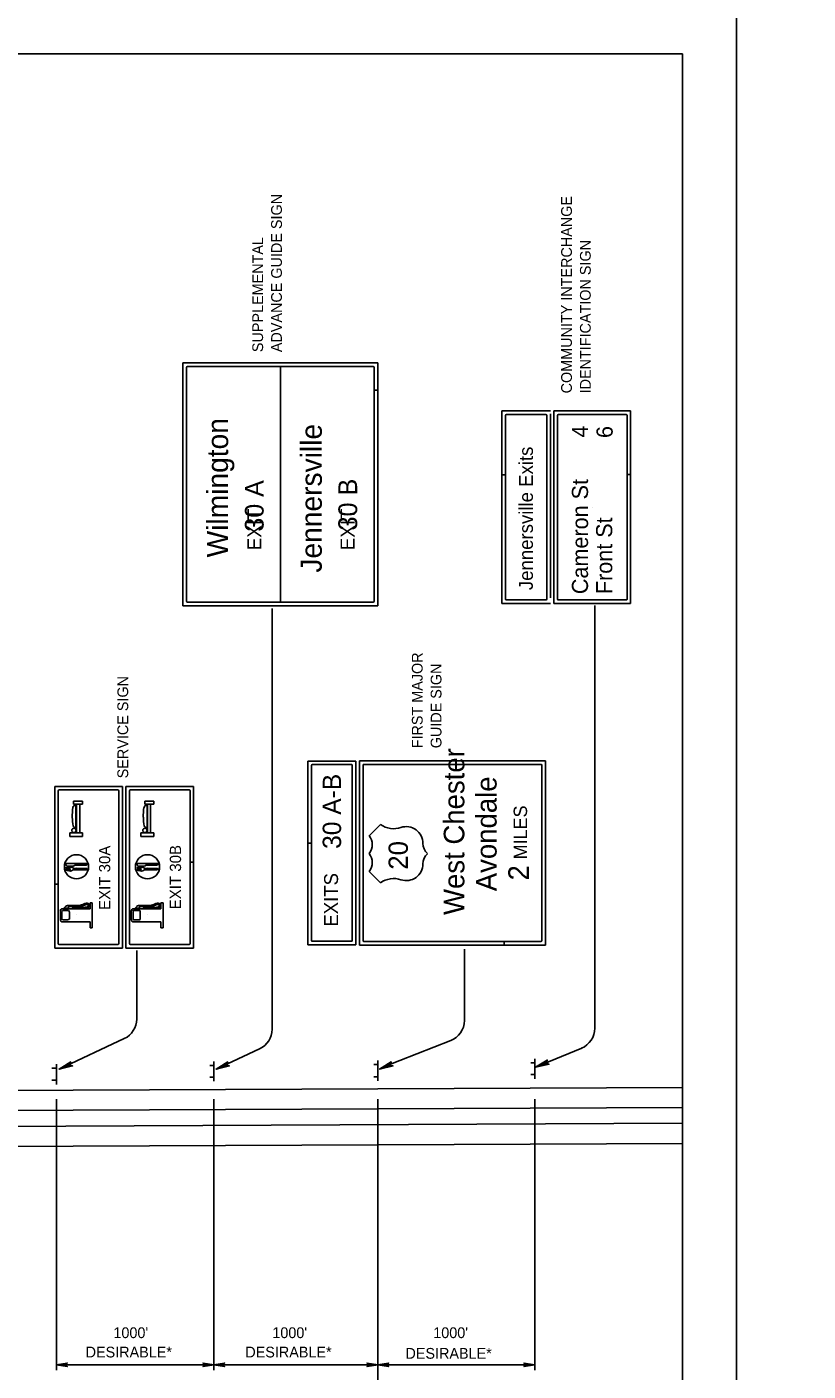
# Model space of a CAD drawing. Extents: x 644898 to 648326, y 298294 to 300670.
# Drawn here: x 646382.5 to 646600.3, y 299694 to 300069 of the extents above; entities that cross this region are included whole.
import ezdxf

# ---------------------------------------------------------------- set-up
doc = ezdxf.new("R2010")
doc.units = 0
for name, color, linetype in [('1', 7, 'Continuous'), ('2', 7, 'Continuous'), ('XCS-GRID-MIN', 7, 'Continuous')]:
    doc.layers.add(name, color=color, linetype=linetype)

msp = doc.modelspace()

# ---------------------------------------------------------------- linework, layer by layer
at = {"layer": '1'}
for p in [(645779.32, 300061.49), (646565.32, 299497.49)]:
    msp.add_line(p, (646565.32, 300061.49), dxfattribs=at)
at = {"layer": '2'}
for p, q in [((646480.32, 299975.26), (646425.95, 299975.26)), ((646425.95, 299975.26), (646425.95, 299907.51)), ((646426.95, 299908.76), (646426.95, 299974.01)), ((646427.2, 299974.26), (646479.07, 299974.26)), ((646453.2, 299974.26), (646453.2, 299908.51)), ((646479.32, 299974.01), (646479.32, 299967.66)), ((646480.32, 299967.66), (646480.32, 299975.26)), ((646480.32, 299967.66), (646479.32, 299967.66)), ((646479.32, 299967.66), (646479.32, 299908.76)), ((646479.32, 299967.66), (646480.32, 299967.66)), ((646480.32, 299907.51), (646480.32, 299967.66)), ((646514.95, 299944.08), (646514.95, 299961.88)), ((646514.95, 299961.88), (646528.45, 299961.88)), ((646529.45, 299908.13), (646529.45, 299961.88)), ((646550.82, 299961.88), (646529.45, 299961.88)), ((646529.45, 299961.88), (646529.45, 299908.13)), ((646550.82, 299944.15), (646550.82, 299961.88)), ((646515.95, 299960.63), (646515.95, 299944.08)), ((646516.2, 299960.88), (646527.2, 299960.88)), ((646527.2, 299960.88), (646516.2, 299960.88)), ((646527.45, 299960.63), (646527.45, 299909.38)), ((646527.45, 299909.38), (646527.45, 299960.63)), ((646528.45, 299961.01), (646528.45, 299909.76)), ((646530.45, 299909.38), (646530.45, 299960.63)), ((646530.45, 299909.38), (646530.45, 299960.63)), ((646530.7, 299960.88), (646549.57, 299960.88)), ((646530.7, 299960.88), (646549.57, 299960.88)), ((646549.82, 299960.63), (646549.82, 299944.15)), ((646514.95, 299944.08), (646515.95, 299944.08)), ((646515.95, 299944.08), (646514.95, 299944.08)), ((646514.95, 299908.13), (646514.95, 299944.08)), ((646515.95, 299944.08), (646515.95, 299909.38)), ((646521.7, 299946.13), (646521.7, 299946.13)), ((646549.82, 299944.15), (646550.82, 299944.15)), ((646550.82, 299944.15), (646549.82, 299944.15)), ((646549.82, 299944.15), (646549.82, 299909.38)), ((646550.82, 299908.13), (646550.82, 299944.15)), ((646540.2, 299935.01), (646540.2, 299935.01)), ((646527.2, 299909.13), (646516.2, 299909.13)), ((646516.2, 299909.13), (646527.2, 299909.13)), ((646549.57, 299909.13), (646530.7, 299909.13)), ((646549.57, 299909.13), (646530.7, 299909.13)), ((646425.95, 299907.51), (646480.32, 299907.51)), ((646479.07, 299908.51), (646427.2, 299908.51)), ((646450.82, 299789.38), (646450.82, 299906.76)), ((646528.45, 299908.13), (646514.95, 299908.13)), ((646529.45, 299908.13), (646529.42, 299908.13)), ((646529.45, 299908.13), (646550.82, 299908.13)), ((646540.82, 299789.63), (646540.82, 299907.63)), ((646474.2, 299864.2), (646460.82, 299864.2)), ((646460.82, 299864.2), (646460.82, 299841.28)), ((646474.2, 299812.93), (646474.2, 299864.2)), ((646527.07, 299864.26), (646475.2, 299864.26)), ((646475.2, 299864.26), (646475.2, 299812.88)), ((646527.07, 299812.88), (646527.07, 299864.26)), ((646461.82, 299841.28), (646461.82, 299862.95)), ((646462.07, 299863.2), (646472.95, 299863.2)), ((646473.2, 299862.95), (646473.2, 299814.18)), ((646476.2, 299814.13), (646476.2, 299863.01)), ((646476.45, 299863.26), (646525.82, 299863.26)), ((646526.07, 299863.01), (646526.07, 299814.13)), ((646390.2, 299829.88), (646390.2, 299857.13)), ((646390.2, 299857.13), (646409.07, 299857.13)), ((646409.07, 299857.13), (646409.07, 299812.01)), ((646428.95, 299857.13), (646410.07, 299857.13)), ((646410.07, 299857.13), (646410.07, 299812.01)), ((646428.95, 299836.03), (646428.95, 299857.13)), ((646391.2, 299855.88), (646391.2, 299829.88)), ((646407.82, 299856.13), (646391.45, 299856.13)), ((646397.95, 299853.01), (646395.45, 299853.01)), ((646395.45, 299852.13), (646395.45, 299853.01)), ((646397.95, 299852.13), (646397.95, 299853.01)), ((646408.07, 299813.26), (646408.07, 299855.88)), ((646411.07, 299813.26), (646411.07, 299855.88)), ((646411.32, 299856.13), (646427.7, 299856.13)), ((646417.82, 299853.01), (646415.32, 299853.01)), ((646415.32, 299852.13), (646415.32, 299853.01)), ((646417.82, 299852.13), (646417.82, 299853.01)), ((646427.95, 299855.88), (646427.95, 299836.03)), ((646397.95, 299852.13), (646395.45, 299852.13)), ((646396.07, 299845.63), (646396.07, 299851.88)), ((646396.32, 299844.13), (646396.32, 299852.13)), ((646397.2, 299844.13), (646397.2, 299852.13)), ((646417.82, 299852.13), (646415.32, 299852.13)), ((646415.95, 299845.63), (646415.95, 299851.88)), ((646416.07, 299844.13), (646416.07, 299852.13)), ((646416.95, 299844.13), (646416.95, 299852.13)), ((646396.32, 299848.13), (646396.32, 299848.13)), ((646396.32, 299848.13), (646396.32, 299848.13)), ((646416.07, 299848.13), (646416.07, 299848.13)), ((646416.07, 299848.13), (646416.07, 299848.13)), ((646477.95, 299843.38), (646481.07, 299846.51)), ((646488.2, 299845.88), (646488.2, 299845.88)), ((646397.95, 299844.13), (646394.45, 299844.13)), ((646394.45, 299843.13), (646394.45, 299844.13)), ((646397.95, 299843.13), (646394.45, 299843.13)), ((646397.95, 299843.13), (646397.95, 299844.13)), ((646417.82, 299844.13), (646414.2, 299844.13)), ((646414.2, 299843.13), (646414.2, 299844.13)), ((646417.82, 299843.13), (646414.2, 299843.13)), ((646417.82, 299843.13), (646417.82, 299844.13)), ((646461.82, 299841.28), (646460.82, 299841.28)), ((646460.82, 299841.28), (646460.82, 299812.93)), ((646460.82, 299841.28), (646461.82, 299841.28)), ((646461.82, 299814.18), (646461.82, 299841.28)), ((646486.2, 299838.38), (646486.2, 299838.38)), ((646486.2, 299838.38), (646486.2, 299838.38)), ((646492.95, 299841.26), (646492.95, 299841.26)), ((646393.2, 299834.38), (646394.45, 299834.63)), ((646394.57, 299834.38), (646393.2, 299834.38)), ((646393.2, 299833.88), (646394.32, 299834.01)), ((646394.7, 299833.76), (646393.2, 299833.88)), ((646399.07, 299835.63), (646393.32, 299835.63)), ((646393.32, 299835.63), (646393.32, 299835.26)), ((646393.32, 299834.26), (646394.57, 299834.38)), ((646394.57, 299834.13), (646393.32, 299834.26)), ((646395.45, 299834.88), (646393.82, 299834.88)), ((646394.32, 299834.01), (646394.57, 299834.13)), ((646399.07, 299834.26), (646395.57, 299834.26)), ((646399.07, 299833.88), (646395.57, 299833.88)), ((646399.07, 299835.13), (646396.07, 299835.13)), ((646396.32, 299834.63), (646396.32, 299834.63)), ((646396.32, 299834.63), (646396.32, 299834.63)), ((646399.7, 299834.63), (646399.7, 299834.63)), ((646418.82, 299835.63), (646413.07, 299835.63)), ((646413.07, 299835.63), (646413.07, 299835.26)), ((646413.07, 299834.38), (646414.2, 299834.63)), ((646413.07, 299834.26), (646414.45, 299834.38)), ((646414.45, 299834.38), (646413.07, 299834.38)), ((646414.45, 299834.13), (646413.07, 299834.26)), ((646413.07, 299833.88), (646414.2, 299834.01)), ((646414.45, 299833.76), (646413.07, 299833.88)), ((646415.2, 299834.88), (646413.57, 299834.88)), ((646414.2, 299834.01), (646414.45, 299834.13)), ((646418.82, 299834.26), (646415.32, 299834.26)), ((646418.82, 299833.88), (646415.32, 299833.88)), ((646418.82, 299835.13), (646415.95, 299835.13)), ((646416.07, 299834.63), (646416.07, 299834.63)), ((646416.07, 299834.63), (646416.07, 299834.63)), ((646419.45, 299834.63), (646419.45, 299834.63)), ((646427.95, 299836.03), (646428.95, 299836.03)), ((646428.95, 299836.03), (646427.95, 299836.03)), ((646427.95, 299836.03), (646427.95, 299813.26)), ((646428.95, 299812.01), (646428.95, 299836.03)), ((646492.95, 299835.51), (646492.95, 299835.51)), ((646394.57, 299833.51), (646393.2, 299833.76)), ((646393.2, 299833.76), (646394.7, 299833.76)), ((646414.32, 299833.51), (646413.07, 299833.76)), ((646413.07, 299833.76), (646414.45, 299833.76)), ((646481.07, 299830.26), (646477.95, 299833.38)), ((646390.2, 299812.01), (646390.2, 299829.88)), ((646390.2, 299829.88), (646391.2, 299829.88)), ((646391.2, 299829.88), (646390.2, 299829.88)), ((646391.2, 299829.88), (646391.2, 299813.26)), ((646400.07, 299823.01), (646392.07, 299823.01)), ((646392.57, 299823.01), (646393.2, 299823.63)), ((646394.07, 299823.13), (646393.2, 299823.13)), ((646393.2, 299823.13), (646393.2, 299823.01)), ((646393.82, 299823.88), (646396.95, 299823.88)), ((646394.07, 299823.63), (646396.95, 299823.63)), ((646394.07, 299823.63), (646394.07, 299823.13)), ((646395.2, 299823.01), (646395.2, 299823.13)), ((646395.45, 299823.38), (646398.82, 299823.38)), ((646395.45, 299823.01), (646395.45, 299823.01)), ((646395.57, 299823.13), (646399.07, 299823.13)), ((646397.57, 299824.01), (646398.45, 299824.38)), ((646397.82, 299823.76), (646398.57, 299824.01)), ((646400.07, 299823.01), (646400.07, 299824.63)), ((646400.7, 299824.63), (646400.07, 299824.63)), ((646400.7, 299817.63), (646400.7, 299824.63)), ((646419.82, 299823.01), (646411.95, 299823.01)), ((646412.45, 299823.01), (646413.07, 299823.63)), ((646413.07, 299823.13), (646412.95, 299823.01)), ((646413.82, 299823.13), (646413.07, 299823.13)), ((646413.57, 299823.88), (646416.82, 299823.88)), ((646413.82, 299823.63), (646416.82, 299823.63)), ((646413.82, 299823.63), (646413.82, 299823.13)), ((646414.95, 299823.01), (646414.95, 299823.13)), ((646415.32, 299823.38), (646418.57, 299823.38)), ((646415.32, 299823.01), (646415.32, 299823.01)), ((646415.45, 299823.13), (646418.95, 299823.13)), ((646417.45, 299824.01), (646418.2, 299824.38)), ((646417.57, 299823.76), (646418.32, 299824.01)), ((646419.82, 299823.01), (646419.82, 299824.63)), ((646420.45, 299824.63), (646419.82, 299824.63)), ((646420.45, 299817.63), (646420.45, 299824.63)), ((646391.82, 299819.88), (646391.82, 299822.51)), ((646400.07, 299819.38), (646392.07, 299819.38)), ((646392.2, 299820.13), (646392.2, 299822.26)), ((646393.95, 299822.51), (646392.45, 299822.51)), ((646393.95, 299819.88), (646392.45, 299819.88)), ((646394.32, 299820.13), (646394.32, 299822.13)), ((646396.32, 299821.26), (646396.32, 299821.26)), ((646396.32, 299821.26), (646396.32, 299821.26)), ((646400.07, 299817.63), (646400.07, 299819.38)), ((646411.57, 299819.88), (646411.57, 299822.51)), ((646419.82, 299819.38), (646411.95, 299819.38)), ((646412.07, 299820.13), (646412.07, 299822.26)), ((646413.82, 299822.51), (646412.2, 299822.51)), ((646413.82, 299819.88), (646412.2, 299819.88)), ((646414.07, 299820.13), (646414.07, 299822.13)), ((646416.07, 299821.26), (646416.07, 299821.26)), ((646416.07, 299821.26), (646416.07, 299821.26)), ((646419.82, 299817.63), (646419.82, 299819.38)), ((646400.7, 299817.63), (646400.07, 299817.63)), ((646420.45, 299817.63), (646419.82, 299817.63)), ((646409.07, 299812.01), (646390.2, 299812.01)), ((646391.45, 299813.01), (646407.82, 299813.01)), ((646410.07, 299812.01), (646428.95, 299812.01)), ((646427.7, 299813.01), (646411.32, 299813.01)), ((646413.07, 299792.26), (646413.07, 299811.38)), ((646460.82, 299812.93), (646474.2, 299812.93)), ((646472.95, 299813.93), (646462.07, 299813.93)), ((646475.2, 299812.88), (646515.52, 299812.88)), ((646515.52, 299813.88), (646476.45, 299813.88)), ((646504.45, 299791.76), (646504.45, 299811.76)), ((646515.52, 299813.88), (646515.52, 299812.88)), ((646515.52, 299812.88), (646515.52, 299813.88)), ((646525.82, 299813.88), (646515.52, 299813.88)), ((646515.52, 299812.88), (646527.07, 299812.88)), ((646391.45, 299778.26), (646409.57, 299786.76)), ((646481.7, 299778.76), (646500.7, 299786.26)), ((646435.2, 299778.26), (646447.32, 299783.88)), ((646524.32, 299778.76), (646537.2, 299784.13)), ((646390.7, 299778.51), (646389.45, 299778.51)), ((646390.7, 299779.63), (646390.7, 299774.01)), ((646434.57, 299779.26), (646433.45, 299779.26)), ((646434.57, 299780.38), (646434.57, 299774.88)), ((646480.32, 299779.51), (646479.2, 299779.51)), ((646480.32, 299780.63), (646480.32, 299775.01)), ((646524.07, 299780.01), (646522.95, 299780.01)), ((646524.07, 299781.13), (646524.07, 299775.51)), ((646390.7, 299775.13), (646389.45, 299775.13)), ((646434.57, 299776.01), (646433.45, 299776.01)), ((646480.32, 299776.13), (646479.2, 299776.13)), ((646524.07, 299776.76), (646522.95, 299776.76)), ((646565.32, 299773.14), (646196.32, 299771.51)), ((646565.32, 299767.51), (646047.95, 299765.26)), ((646390.7, 299769.88), (646390.7, 299694.26)), ((646434.57, 299769.88), (646434.57, 299694.26)), ((646480.32, 299769.88), (646480.32, 299694.26)), ((646524.07, 299769.88), (646524.07, 299694.26)), ((646565.32, 299763.14), (646047.2, 299760.76)), ((646565.32, 299757.51), (646209.7, 299755.88)), ((646541.7, 299757.38), (646541.7, 299757.38)), ((646480.32, 299745.51), (646480.32, 299667.38)), ((646390.7, 299695.76), (646434.57, 299695.76)), ((646434.57, 299695.76), (646480.32, 299695.76)), ((646524.07, 299695.76), (646480.32, 299695.76)), ((646480.32, 299695.76), (646489.82, 299695.76))]:
    msp.add_line(p, q, dxfattribs=at)
for points in [[(646394.82, 299779.13), (646394.7, 299779.38), (646391.45, 299778.26), (646394.82, 299779.13), (646395.2, 299779.13), (646391.45, 299778.26), (646394.45, 299779.76), (646394.57, 299780.01), (646391.45, 299778.26), (646394.7, 299780.26), (646394.57, 299780.01)], [(646438.57, 299779.13), (646438.45, 299779.38), (646435.2, 299778.26), (646438.57, 299779.13), (646438.95, 299779.13), (646435.2, 299778.26), (646438.2, 299779.76), (646438.32, 299780.01), (646435.2, 299778.26), (646438.45, 299780.26), (646438.32, 299780.01)], [(646484.2, 299779.13), (646484.07, 299779.38), (646480.82, 299778.26), (646484.2, 299779.13), (646484.57, 299779.13), (646480.82, 299778.26), (646483.82, 299779.76), (646483.95, 299780.01), (646480.82, 299778.26), (646484.07, 299780.26), (646483.95, 299780.01)], [(646527.7, 299779.63), (646527.57, 299779.88), (646524.32, 299778.76), (646527.7, 299779.63), (646528.07, 299779.63), (646524.32, 299778.76), (646527.32, 299780.26), (646527.45, 299780.51), (646524.32, 299778.76), (646527.57, 299780.76), (646527.45, 299780.51)], [(646393.55, 299695.4), (646393.45, 299695.61), (646390.7, 299695.76), (646393.55, 299695.4), (646393.7, 299695.28), (646390.7, 299695.76), (646393.44, 299695.89), (646393.54, 299696.1), (646390.7, 299695.76), (646393.7, 299696.24), (646393.54, 299696.1)], [(646431.72, 299696.12), (646431.83, 299695.91), (646434.57, 299695.76), (646431.72, 299696.12), (646431.57, 299696.24), (646434.57, 299695.76), (646431.83, 299695.62), (646431.73, 299695.42), (646434.57, 299695.76), (646431.57, 299695.28), (646431.73, 299695.42)], [(646437.43, 299695.4), (646437.32, 299695.61), (646434.57, 299695.76), (646437.43, 299695.4), (646437.57, 299695.28), (646434.57, 299695.76), (646437.32, 299695.89), (646437.42, 299696.1), (646434.57, 299695.76), (646437.57, 299696.24), (646437.42, 299696.1)], [(646477.47, 299696.12), (646477.58, 299695.91), (646480.32, 299695.76), (646477.47, 299696.12), (646477.32, 299696.24), (646480.32, 299695.76), (646477.58, 299695.62), (646477.48, 299695.42), (646480.32, 299695.76), (646477.32, 299695.28), (646477.48, 299695.42)], [(646483.18, 299695.4), (646483.07, 299695.61), (646480.32, 299695.76), (646483.18, 299695.4), (646483.32, 299695.28), (646480.32, 299695.76), (646483.07, 299695.89), (646483.17, 299696.1), (646480.32, 299695.76), (646483.32, 299696.24), (646483.17, 299696.1)], [(646521.22, 299696.12), (646521.33, 299695.91), (646524.07, 299695.76), (646521.22, 299696.12), (646521.07, 299696.24), (646524.07, 299695.76), (646521.33, 299695.62), (646521.23, 299695.42), (646524.07, 299695.76), (646521.07, 299695.28), (646521.23, 299695.42)]]:
    msp.add_lwpolyline(points, dxfattribs=at)
for centre, radius in [((646395.55, 299844.85), 0.598), ((646415.36, 299844.85), 0.598), ((646396.28, 299834.7), 3.38), ((646416.09, 299834.7), 3.38)]:
    msp.add_circle(centre, radius, dxfattribs=at)
for centre, radius, start, end in [((646427.2, 299974.01), 0.25, 90, 180), ((646479.07, 299974.01), 0.25, 0, 90), ((646516.2, 299960.63), 0.25, 90, 180), ((646516.2, 299960.63), 0.25, 90, 180), ((646527.2, 299960.63), 0.25, 0, 90), ((646527.2, 299960.63), 0.25, 0, 90), ((646530.7, 299960.63), 0.25, 90, 180), ((646530.7, 299960.63), 0.25, 90, 180), ((646549.57, 299960.63), 0.25, 0, 90), ((646549.57, 299960.63), 0.25, 0, 90), ((646516.2, 299909.38), 0.25, 180, 270), ((646516.2, 299909.38), 0.25, 180, 270), ((646527.2, 299909.38), 0.25, 270, 360), ((646527.2, 299909.38), 0.25, 270, 360), ((646530.7, 299909.38), 0.25, 180, 270), ((646530.7, 299909.38), 0.25, 180, 270), ((646549.57, 299909.38), 0.25, 270, 360), ((646549.57, 299909.38), 0.25, 270, 360), ((646427.2, 299908.76), 0.25, 180, 270), ((646479.07, 299908.76), 0.25, 270, 360), ((646462.07, 299862.95), 0.25, 90, 180), ((646472.95, 299862.95), 0.25, 0, 90), ((646476.45, 299863.01), 0.25, 90, 180), ((646525.82, 299863.01), 0.25, 0, 90), ((646391.45, 299855.88), 0.25, 90, 180), ((646407.82, 299855.88), 0.25, 0, 90), ((646411.32, 299855.88), 0.25, 90, 180), ((646427.7, 299855.88), 0.25, 0, 90), ((646410.65, 299848.85), 15.54, 171.2295, 181.1783), ((646396.03, 299851.12), 0.74, 84.1655, 172.9293), ((646430.46, 299848.85), 15.54, 171.2295, 181.1783), ((646415.85, 299851.12), 0.74, 84.1655, 172.9293), ((646413.87, 299848.8), 18.75, 180.8408, 188.1781), ((646396.11, 299846.47), 0.868, 202.8419, 269.9082), ((646433.68, 299848.8), 18.75, 180.8408, 188.1781), ((646415.92, 299846.47), 0.868, 202.8419, 269.9082), ((646484.75, 299851.83), 6.5, 235.4253, 288.1711), ((646488.26, 299841.24), 4.66, 0.0047, 108.548), ((646474.61, 299840.88), 4.18, 323.136, 36.864), ((646474.61, 299835.87), 4.18, 323.136, 36.864), ((646496.86, 299841.24), 3.94, 180, 226.2725), ((646496.86, 299835.51), 3.94, 133.7275, 180), ((646393.77, 299835.3), 0.422, 180, 270), ((646394.65, 299833.81), 0.83, 44.7019, 103.537), ((646395.59, 299833.4), 0.494, 95.8318, 139.6318), ((646395.54, 299834.69), 0.42, 224.9301, 269.654), ((646395.26, 299835.56), 0.696, 281.1263, 314.137), ((646396.02, 299834.81), 0.369, 83.1408, 137.1102), ((646399.1, 299835.4), 0.218, 261.5053, 98.4947), ((646399.11, 299834.08), 0.195, 258.6255, 101.3745), ((646413.59, 299835.3), 0.422, 180, 270), ((646414.46, 299833.81), 0.83, 44.7019, 103.537), ((646415.4, 299833.4), 0.494, 95.8318, 139.6318), ((646415.35, 299834.69), 0.42, 224.9301, 269.654), ((646415.08, 299835.56), 0.696, 281.1263, 314.137), ((646415.83, 299834.81), 0.369, 83.1408, 137.1102), ((646418.92, 299835.4), 0.218, 261.5053, 98.4947), ((646418.92, 299834.08), 0.195, 258.6255, 101.3745), ((646488.26, 299835.51), 4.66, 251.452, 359.9953), ((646394.71, 299834.24), 0.724, 261.5401, 313.94), ((646414.52, 299834.24), 0.724, 261.5401, 313.94), ((646484.75, 299824.91), 6.5, 71.8289, 124.5747), ((646392.18, 299822.54), 0.405, 97.9024, 178.9277), ((646393.86, 299823.07), 0.826, 95.5404, 137.2088), ((646395.46, 299823.12), 0.265, 89.4256, 167.8581), ((646395.56, 299823.03), 0.0642, 79.1965, 181.8396), ((646396.74, 299826.36), 2.48, 276.6108, 292.2765), ((646396.74, 299826.36), 2.79, 276.6108, 292.2765), ((646399.38, 299822.31), 2.24, 92.3973, 115.3499), ((646399.15, 299822.84), 1.32, 82.2446, 117.6633), ((646398.72, 299824.66), 1.27, 271.1053, 299.4807), ((646399.13, 299823.89), 0.794, 269.2148, 356.6422), ((646399.23, 299823.85), 0.7, 359.2139, 85.3444), ((646399.24, 299823.85), 0.318, 289.9687, 73.0966), ((646411.99, 299822.54), 0.405, 97.9024, 178.9277), ((646413.67, 299823.07), 0.826, 95.5404, 137.2088), ((646415.27, 299823.12), 0.265, 89.4256, 167.8581), ((646415.37, 299823.03), 0.0642, 79.1965, 181.8396), ((646416.55, 299826.36), 2.48, 276.6108, 292.2765), ((646416.55, 299826.36), 2.79, 276.6108, 292.2765), ((646419.19, 299822.31), 2.24, 92.3973, 115.3499), ((646418.96, 299822.84), 1.32, 82.2446, 117.6633), ((646418.53, 299824.66), 1.27, 271.1053, 299.4807), ((646418.95, 299823.89), 0.794, 269.2148, 356.6422), ((646419.04, 299823.85), 0.7, 359.2139, 85.3444), ((646419.05, 299823.85), 0.318, 289.9687, 73.0966), ((646392.12, 299819.8), 0.346, 171.6254, 276.5874), ((646392.45, 299822.29), 0.228, 107.0861, 183.3769), ((646392.42, 299820.09), 0.207, 168.286, 258.2569), ((646393.93, 299822.19), 0.327, 355.7148, 73.5391), ((646394, 299820.15), 0.262, 276.241, 356.6554), ((646411.93, 299819.8), 0.346, 171.6254, 276.5874), ((646412.26, 299822.29), 0.228, 107.0861, 183.3769), ((646412.23, 299820.09), 0.207, 168.286, 258.2569), ((646413.74, 299822.19), 0.327, 355.7148, 73.5391), ((646413.81, 299820.15), 0.262, 276.241, 356.6554), ((646391.45, 299813.26), 0.25, 180, 270), ((646407.82, 299813.26), 0.25, 270, 0), ((646411.32, 299813.26), 0.25, 180, 270), ((646427.7, 299813.26), 0.25, 270, 360), ((646462.07, 299814.17), 0.25, 180, 270), ((646472.95, 299814.17), 0.25, 270, 360), ((646476.45, 299814.13), 0.25, 180, 270), ((646525.82, 299814.13), 0.25, 270, 360), ((646407.07, 299792.22), 6, 295.1448, 0), ((646444.82, 299789.37), 6, 295.1077, 360), ((646498.45, 299791.79), 6, 291.4477, 0), ((646534.82, 299789.65), 6, 292.6938, 0)]:
    msp.add_arc(centre, radius, start, end, dxfattribs=at)
at = {"layer": 'XCS-GRID-MIN'}
for points in [[(645739.32, 300076.49), (646580.32, 300076.49), (646580.32, 299482.49), (645739.32, 299482.49)], [(646580.32, 300076.49), (647421.32, 300076.49), (647421.32, 299482.49), (646580.32, 299482.49)]]:
    msp.add_lwpolyline(points, close=True, dxfattribs=at)

# ---------------------------------------------------------------- texts
at = {"layer": '2'}
for s, height, rotation, p in [('ADVANCE GUIDE SIGN', 3, 90, (646453.57, 299978.26)), ('COMMUNITY INTERCHANGE', 3, 90, (646534.45, 299966.76)), ('SUPPLEMENTAL', 3, 90, (646448.32, 299978.26)), ('IDENTIFICATION SIGN', 3, 90, (646539.7, 299966.76)), ('Wilmington', 5.875, 90, (646438.57, 299921.01)), ('Jennersville', 5.8747, 90, (646464.7, 299916.76)), (' 4', 4.5, 90, (646538.95, 299952.76)), (' 6', 4.5, 90, (646545.82, 299952.63)), ('Jennersville Exits', 3.8752, 90, (646523.57, 299911.88)), ('Cameron St     ', 4.5, 90, (646538.95, 299910.76)), ('     30 A', 5.21, 90, (646448.47, 299918.52)), ('     30 B', 5.25, 90, (646474.57, 299918.76)), ('EXIT    ', 3.918, 90, (646447.84, 299922.99)), ('EXIT    ', 3.918, 90, (646473.84, 299922.99)), ('Front St       ', 4.5, 90, (646545.7, 299910.76)), ('FIRST MAJOR', 3, 90, (646492.82, 299867.76)), ('GUIDE SIGN', 3, 90, (646498.07, 299867.76)), ('SERVICE SIGN', 3, 90, (646410.7, 299859.38)), ('West Chester', 5.7435, 90, (646504.45, 299821.26)), ('30 A-B', 5.125, 90, (646470.07, 299839.69)), ('Avondale', 5.743, 90, (646513.45, 299827.88)), ('MILES', 3.75, 90, (646521.95, 299836.76)), ('20', 5.375, 90, (646488.7, 299833.88)), ('EXIT 30A', 3.134, 90, (646405.7, 299822.66)), ('EXIT 30B', 3.134, 90, (646425.45, 299822.84)), ('2', 5.74, 90, (646522.45, 299830.88)), ('EXITS', 3.875, 90, (646469.23, 299817.99)), ("1000'", 3, 360, (646450.9, 299703.23))]:
    msp.add_text(s, height=height, rotation=rotation, dxfattribs=at).set_placement(p)
for s, p in [("1000'", (646406.58, 299703.23)), ("1000'", (646495.78, 299703.23)), ('DESIRABLE*', (646398.83, 299697.83)), ('DESIRABLE*', (646443.36, 299697.83)), ('DESIRABLE*', (646488.03, 299697.47))]:
    msp.add_text(s, height=3, dxfattribs=at).set_placement(p)

doc.saveas('drawing.dxf')
